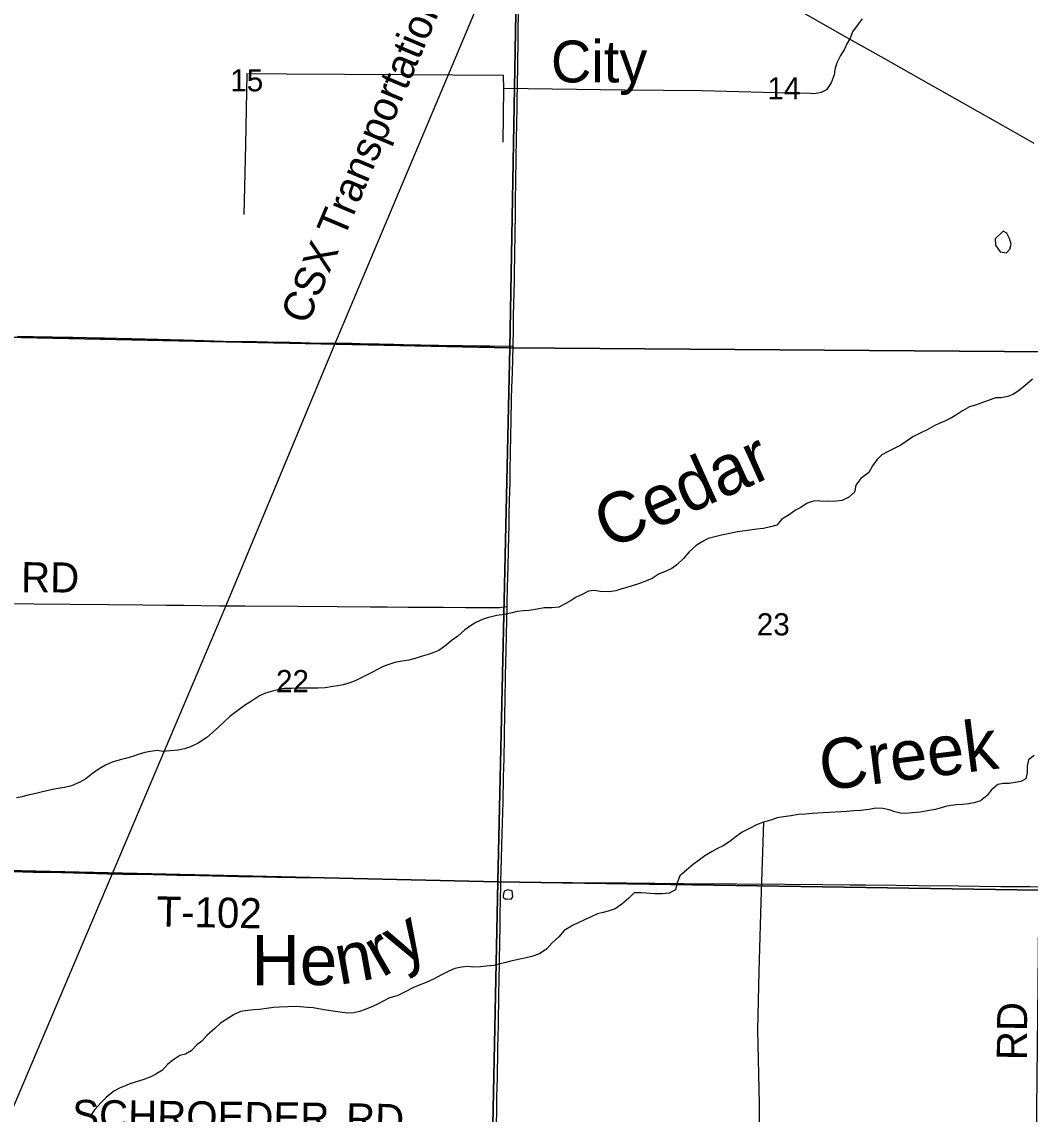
# Model space of a CAD drawing. Extents: x 1443599 to 1910620, y 1028088 to 1361369.
# Drawn here: x 1671044 to 1681096, y 1277115 to 1288005 of the extents above; entities that cross this region are included whole.
import ezdxf

# ---------------------------------------------------------------- set-up
doc = ezdxf.new("R2010")
doc.units = 0
for name, color, linetype in [('GM_X_County_Road', 7, 'Continuous'), ('GM_X_Minor_Lake', 7, 'Continuous'), ('GM_X_Minor_River', 7, 'Continuous'), ('GM_X_Minor_River_Text', 7, 'Continuous'), ('GM_X_Rail_Line', 7, 'Continuous'), ('GM_X_Rail_Line_Text', 7, 'Continuous'), ('GM_X_Section', 7, 'Continuous'), ('GM_X_Section_Text', 7, 'Continuous'), ('GM_X_Township_Road', 7, 'Continuous'), ('GM_X_Township_Road_Text', 7, 'Continuous'), ('GM_X_Unincorporated_Text', 7, 'Continuous'), ('GM_X_US_Route', 7, 'Continuous')]:
    doc.layers.add(name, color=color, linetype=linetype)

msp = doc.modelspace()

# ---------------------------------------------------------------- linework, layer by layer
at = {"layer": 'GM_X_County_Road'}
for points in [[(1675942, 1284771), (1675943, 1284784), (1675945, 1284935), (1675947, 1285080), (1675950, 1285191), (1675954, 1285424), (1675960, 1285753), (1675961, 1285831), (1675966, 1286159), (1675967, 1286222), (1675969, 1286412), (1675973, 1286645), (1675977, 1286832), (1675982, 1287151), (1675983, 1287243), (1675984, 1287354), (1675991, 1287817), (1675993, 1287919), (1675998, 1288273)], [(1671002, 1284870), (1671160, 1284867), (1671278, 1284866), (1671347, 1284865), (1671459, 1284862), (1671554, 1284860), (1671688, 1284857), (1671774, 1284855), (1671869, 1284853), (1672269, 1284844), (1672660, 1284834), (1672962, 1284826), (1673050, 1284823), (1673385, 1284817), (1673605, 1284812), (1673716, 1284810), (1673828, 1284807), (1673920, 1284805), (1674090, 1284803), (1674337, 1284800), (1674497, 1284796), (1674606, 1284794), (1674753, 1284791), (1674849, 1284789), (1675197, 1284782), (1675436, 1284779), (1675610, 1284776), (1675709, 1284774), (1675932, 1284771), (1675942, 1284771)], [(1675881, 1282176), (1675882, 1282212), (1675887, 1282366), (1675892, 1282576), (1675896, 1282740), (1675899, 1282871), (1675901, 1282986), (1675904, 1283091), (1675906, 1283232), (1675911, 1283416), (1675914, 1283564), (1675916, 1283679), (1675920, 1283905), (1675922, 1284013), (1675927, 1284250), (1675930, 1284355), (1675935, 1284509), (1675942, 1284771)], [(1675820, 1279432), (1675822, 1279553), (1675825, 1279652), (1675829, 1279803), (1675841, 1280229), (1675847, 1280472), (1675850, 1280577), (1675851, 1280649), (1675856, 1280879), (1675860, 1281119), (1675861, 1281233), (1675867, 1281486), (1675872, 1281742), (1675875, 1281887), (1675878, 1282048), (1675881, 1282176)], [(1675772, 1276774), (1675773, 1276823), (1675776, 1276964), (1675780, 1277197), (1675781, 1277272), (1675784, 1277397), (1675785, 1277460), (1675787, 1277565), (1675789, 1277673), (1675790, 1277771), (1675793, 1277896), (1675795, 1277988), (1675797, 1278126), (1675798, 1278195), (1675800, 1278316), (1675802, 1278454), (1675805, 1278621), (1675806, 1278674), (1675809, 1278805), (1675812, 1279015), (1675813, 1279097), (1675816, 1279261), (1675819, 1279386), (1675820, 1279432)]]:
    msp.add_lwpolyline(points, dxfattribs=at)
at = {"layer": 'GM_X_Minor_Lake'}
for p, q in [((1680906, 1285788), (1680891, 1285844)), ((1675866, 1279257), (1675886, 1279261))]:
    msp.add_line(p, q, dxfattribs=at)
for points in [[(1680891, 1285844), (1680863, 1285899), (1680826, 1285919), (1680747, 1285842), (1680752, 1285778), (1680797, 1285713), (1680859, 1285702), (1680893, 1285740), (1680906, 1285788)], [(1675886, 1279261), (1675924, 1279258), (1675938, 1279282), (1675931, 1279340), (1675889, 1279351), (1675851, 1279339), (1675841, 1279295), (1675844, 1279277), (1675866, 1279257)]]:
    msp.add_lwpolyline(points, dxfattribs=at)
at = {"layer": 'GM_X_Minor_River'}
for points in [[(1679421, 1288035), (1679383, 1287983), (1679326, 1287906), (1679301, 1287842), (1679268, 1287784), (1679246, 1287733), (1679207, 1287669), (1679168, 1287597), (1679149, 1287531), (1679141, 1287475), (1679112, 1287396), (1679065, 1287328), (1679013, 1287299), (1678947, 1287288), (1678867, 1287293), (1678801, 1287289)], [(1675843, 1286806), (1675848, 1287339), (1675845, 1287469), (1674838, 1287478), (1673684, 1287484), (1673287, 1287487), (1673273, 1286780), (1673258, 1286083)], [(1678801, 1287289), (1677826, 1287316), (1677054, 1287325), (1675848, 1287339)], [(1681118, 1284441), (1681047, 1284378), (1680975, 1284322), (1680922, 1284289), (1680872, 1284270), (1680808, 1284258), (1680752, 1284255), (1680696, 1284238), (1680632, 1284214), (1680552, 1284183), (1680490, 1284166), (1680423, 1284127), (1680373, 1284095), (1680311, 1284056), (1680251, 1284027), (1680196, 1284004), (1680140, 1283976), (1680070, 1283939), (1680012, 1283910), (1679925, 1283869), (1679859, 1283821), (1679807, 1283786), (1679746, 1283755), (1679680, 1283721), (1679618, 1283688), (1679567, 1283639)], [(1679567, 1283639), (1679523, 1283579), (1679488, 1283513), (1679409, 1283452), (1679357, 1283385), (1679346, 1283317), (1679289, 1283266), (1679221, 1283234), (1679165, 1283227), (1679073, 1283222), (1678999, 1283225), (1678946, 1283228), (1678872, 1283205), (1678809, 1283163), (1678757, 1283136), (1678695, 1283091), (1678622, 1283047), (1678570, 1282986), (1678507, 1282969), (1678437, 1282954), (1678372, 1282948), (1678302, 1282937), (1678230, 1282928), (1678178, 1282921), (1678086, 1282902), (1678020, 1282887), (1677952, 1282872), (1677886, 1282854), (1677819, 1282817), (1677765, 1282784), (1677696, 1282721), (1677640, 1282655), (1677573, 1282592), (1677523, 1282556), (1677452, 1282521), (1677398, 1282502), (1677328, 1282455), (1677272, 1282431), (1677202, 1282404), (1677128, 1282381), (1677077, 1282364), (1677025, 1282352), (1676965, 1282333), (1676901, 1282324), (1676810, 1282327), (1676754, 1282334), (1676692, 1282328), (1676624, 1282291), (1676572, 1282270), (1676519, 1282236), (1676467, 1282207), (1676399, 1282170), (1676327, 1282163), (1676253, 1282164), (1676181, 1282151), (1676101, 1282137), (1676045, 1282134), (1675981, 1282125), (1675931, 1282112), (1675853, 1282097), (1675779, 1282087), (1675695, 1282068), (1675643, 1282049), (1675571, 1282016), (1675517, 1281985), (1675460, 1281943), (1675392, 1281882), (1675325, 1281833), (1675273, 1281789), (1675200, 1281736), (1675150, 1281719), (1675096, 1281697), (1675026, 1281676), (1674964, 1281657), (1674902, 1281642), (1674816, 1281627), (1674762, 1281617), (1674692, 1281596), (1674640, 1281575), (1674541, 1281522), (1674455, 1281477), (1674367, 1281436), (1674315, 1281415), (1674248, 1281395), (1674194, 1281386), (1674143, 1281377), (1674069, 1281366), (1673999, 1281362), (1673921, 1281361), (1673853, 1281362), (1673799, 1281363), (1673731, 1281358), (1673660, 1281357), (1673608, 1281349), (1673542, 1281332), (1673475, 1281311), (1673413, 1281284), (1673333, 1281233), (1673274, 1281195), (1673198, 1281138), (1673117, 1281081)], [(1673117, 1281081), (1673067, 1281033), (1673008, 1280978), (1672944, 1280919), (1672887, 1280869), (1672803, 1280814), (1672727, 1280777), (1672666, 1280758), (1672598, 1280743), (1672523, 1280736), (1672449, 1280731), (1672397, 1280739), (1672327, 1280730), (1672271, 1280719), (1672205, 1280702), (1672147, 1280680), (1672077, 1280661), (1672025, 1280646), (1671945, 1280623), (1671878, 1280595), (1671816, 1280558), (1671748, 1280511), (1671683, 1280458), (1671621, 1280424), (1671541, 1280389), (1671471, 1280372), (1671405, 1280361), (1671349, 1280352), (1671293, 1280338), (1671223, 1280323), (1671171, 1280308), (1671105, 1280295), (1671047, 1280279), (1670991, 1280270)], [(1681137, 1280691), (1681078, 1280648), (1681067, 1280584), (1681067, 1280520), (1681052, 1280458), (1681002, 1280433), (1680946, 1280423), (1680886, 1280412), (1680828, 1280411), (1680774, 1280401), (1680707, 1280346), (1680669, 1280292), (1680600, 1280239), (1680538, 1280220), (1680482, 1280209), (1680426, 1280201), (1680360, 1280198), (1680304, 1280193), (1680252, 1280181), (1680200, 1280164), (1680148, 1280153), (1680074, 1280140), (1680002, 1280125), (1679924, 1280118), (1679855, 1280114), (1679803, 1280117), (1679747, 1280130), (1679691, 1280148), (1679628, 1280163), (1679558, 1280164), (1679492, 1280151), (1679404, 1280142), (1679338, 1280139), (1679266, 1280134), (1679214, 1280130), (1679151, 1280125), (1679097, 1280124), (1679033, 1280119), (1678979, 1280115), (1678923, 1280112), (1678857, 1280107), (1678785, 1280102), (1678715, 1280089), (1678637, 1280080), (1678575, 1280068), (1678511, 1280045), (1678439, 1280026), (1678369, 1280001), (1678299, 1279962), (1678226, 1279927), (1678164, 1279883), (1678102, 1279832), (1678035, 1279789), (1677979, 1279763), (1677925, 1279732), (1677852, 1279689), (1677800, 1279651), (1677740, 1279606), (1677669, 1279547), (1677604, 1279492), (1677576, 1279420), (1677559, 1279350), (1677498, 1279319), (1677423, 1279313), (1677355, 1279310), (1677219, 1279320), (1677149, 1279321), (1677095, 1279270), (1677026, 1279208), (1676960, 1279163), (1676888, 1279140), (1676838, 1279124), (1676784, 1279111), (1676728, 1279086), (1676661, 1279057), (1676591, 1279021), (1676541, 1278998), (1676452, 1278947), (1676396, 1278884), (1676331, 1278822), (1676279, 1278763), (1676204, 1278712), (1676130, 1278687), (1676060, 1278671), (1675992, 1278658), (1675920, 1278641), (1675868, 1278626), (1675800, 1278611), (1675748, 1278597), (1675678, 1278590), (1675616, 1278583), (1675544, 1278582), (1675492, 1278586), (1675426, 1278581), (1675362, 1278566)], [(1678439, 1280026), (1678411, 1279231), (1678392, 1278536), (1678378, 1277955), (1678396, 1277218), (1678390, 1276790)], [(1675362, 1278566), (1675308, 1278543), (1675222, 1278502), (1675154, 1278464), (1675075, 1278427), (1675005, 1278402), (1674941, 1278373), (1674887, 1278346), (1674786, 1278295), (1674758, 1278289), (1674704, 1278272), (1674652, 1278246), (1674590, 1278211), (1674540, 1278188), (1674468, 1278158), (1674409, 1278137), (1674353, 1278124), (1674294, 1278123), (1674238, 1278127), (1674168, 1278138), (1674077, 1278153), (1674003, 1278166), (1673949, 1278175), (1673893, 1278180), (1673820, 1278185), (1673766, 1278189), (1673696, 1278186), (1673614, 1278183), (1673556, 1278178), (1673484, 1278169), (1673414, 1278160), (1673355, 1278156), (1673297, 1278149), (1673223, 1278140), (1673160, 1278107), (1673108, 1278075), (1673026, 1278022), (1672969, 1277969), (1672888, 1277898), (1672840, 1277844), (1672790, 1277807), (1672731, 1277747), (1672677, 1277712), (1672619, 1277699), (1672548, 1277652), (1672498, 1277610), (1672447, 1277555), (1672381, 1277513), (1672329, 1277488), (1672262, 1277461), (1672206, 1277443), (1672132, 1277420), (1672076, 1277399), (1672026, 1277376), (1671962, 1277344), (1671885, 1277281), (1671835, 1277230), (1671768, 1277158), (1671723, 1277089)]]:
    msp.add_lwpolyline(points, dxfattribs=at)
at = {"layer": 'GM_X_Rail_Line'}
msp.add_lwpolyline([(1654221, 1231419), (1654236, 1233539), (1654270, 1236074), (1654277, 1236772), (1654311, 1237190), (1654368, 1237551), (1654455, 1237925), (1654590, 1238407), (1654840, 1239121), (1655450, 1240557), (1657104, 1244484), (1658199, 1247090), (1659800, 1250891), (1661203, 1254236), (1663243, 1258966), (1665159, 1263448), (1667019, 1267881), (1668836, 1272196), (1670832, 1276883), (1673071, 1282163), (1674157, 1284775), (1679355, 1297109), (1680694, 1300304)], dxfattribs=at)
at = {"layer": 'GM_X_Section'}
for points in [[(1670687, 1290214), (1676005, 1290133), (1675908, 1284756), (1670566, 1284868)], [(1676005, 1290133), (1681379, 1290036), (1681288, 1284714), (1675908, 1284756)], [(1670566, 1284868), (1675908, 1284756), (1675791, 1279430), (1670464, 1279553)], [(1675908, 1284756), (1681288, 1284714), (1681183, 1279347), (1675791, 1279430)], [(1670464, 1279553), (1675791, 1279430), (1675679, 1274096), (1670379, 1274172)], [(1675791, 1279430), (1681183, 1279347), (1681125, 1274050), (1675679, 1274096)]]:
    msp.add_lwpolyline(points, close=True, dxfattribs=at)
at = {"layer": 'GM_X_Township_Road'}
for points in [[(1670971, 1282205), (1671167, 1282202), (1671526, 1282199), (1671906, 1282196), (1672252, 1282192), (1672484, 1282190), (1672658, 1282188), (1673016, 1282184), (1673084, 1282183), (1673269, 1282182), (1673793, 1282179), (1674187, 1282176), (1674519, 1282172), (1674686, 1282172), (1674897, 1282169), (1675248, 1282168), (1675467, 1282167), (1675658, 1282165), (1675753, 1282166), (1675793, 1282167), (1675812, 1282167), (1675827, 1282169), (1675858, 1282173), (1675881, 1282176)], [(1670453, 1279542), (1670558, 1279540), (1670847, 1279536), (1671158, 1279528), (1671290, 1279526), (1671444, 1279523), (1671792, 1279514), (1671894, 1279512), (1671946, 1279511), (1672051, 1279509), (1672225, 1279506), (1672484, 1279501), (1672589, 1279499), (1672816, 1279494), (1672875, 1279493), (1672941, 1279491), (1673088, 1279488), (1673210, 1279486), (1673274, 1279485), (1673314, 1279484), (1673586, 1279478), (1673680, 1279477), (1673773, 1279476)], [(1673773, 1279476), (1673821, 1279475)], [(1673821, 1279475), (1674106, 1279470), (1674287, 1279467), (1674533, 1279462), (1674674, 1279458), (1675045, 1279450), (1675367, 1279442), (1675672, 1279435), (1675820, 1279432)], [(1675820, 1279432), (1676020, 1279428), (1676219, 1279426), (1676535, 1279423), (1676777, 1279422), (1677071, 1279421), (1677642, 1279416), (1678171, 1279412), (1678651, 1279407), (1679031, 1279404), (1679301, 1279402), (1679454, 1279400), (1679760, 1279397), (1679983, 1279394), (1680379, 1279390), (1680802, 1279386), (1681093, 1279384), (1681199, 1279382)]]:
    msp.add_lwpolyline(points, dxfattribs=at)
at = {"layer": 'GM_X_US_Route'}
msp.add_lwpolyline([(1678662, 1288195), (1679007, 1287998), (1679267, 1287850), (1679607, 1287658), (1680007, 1287432), (1680572, 1287113), (1680923, 1286914), (1681134, 1286795)], dxfattribs=at)

# ---------------------------------------------------------------- texts
at = {"layer": 'GM_X_Minor_River_Text'}
for s, height, rotation, p in [('Cedar', 500.3, 24.194, (1676896, 1282740)), ('Creek', 500.3, 7.1938, (1679025, 1280339)), ('ry', 500.3, 30.1962, (1674633, 1278471)), ('He', 500.3, 0.1968, (1673334, 1278400)), ('n', 500, 10.1964, (1674209, 1278402))]:
    msp.add_text(s, height=height, rotation=rotation, dxfattribs=at).set_placement(p)
at = {"layer": 'GM_X_Rail_Line_Text'}
msp.add_text('CSX Transportation, Inc.', height=299, rotation=67.1566, dxfattribs=at).set_placement((1673891, 1284975))
at = {"layer": 'GM_X_Section_Text'}
for s, p in [('15', (1673122, 1287312)), ('14', (1678477, 1287232)), ('23', (1678371, 1281888)), ('22', (1673578, 1281322))]:
    msp.add_text(s, height=221, rotation=0, dxfattribs=at).set_placement(p)
at = {"layer": 'GM_X_Township_Road_Text'}
for s, rotation, p in [('RD', 359.5182, (1671036, 1282319)), ('T-102', 358.8819, (1672385, 1278987)), ('RD', 89.5044, (1681063, 1277652)), ('SCHROEDER', 359.3064, (1671545, 1276959)), ('RD', 359.0298, (1674274, 1276924))]:
    msp.add_text(s, height=300, rotation=rotation, dxfattribs=at).set_placement(p)
at = {"layer": 'GM_X_Unincorporated_Text'}
msp.add_text('City', height=417, rotation=0, dxfattribs=at).set_placement((1676319, 1287401))

doc.saveas('drawing.dxf')
